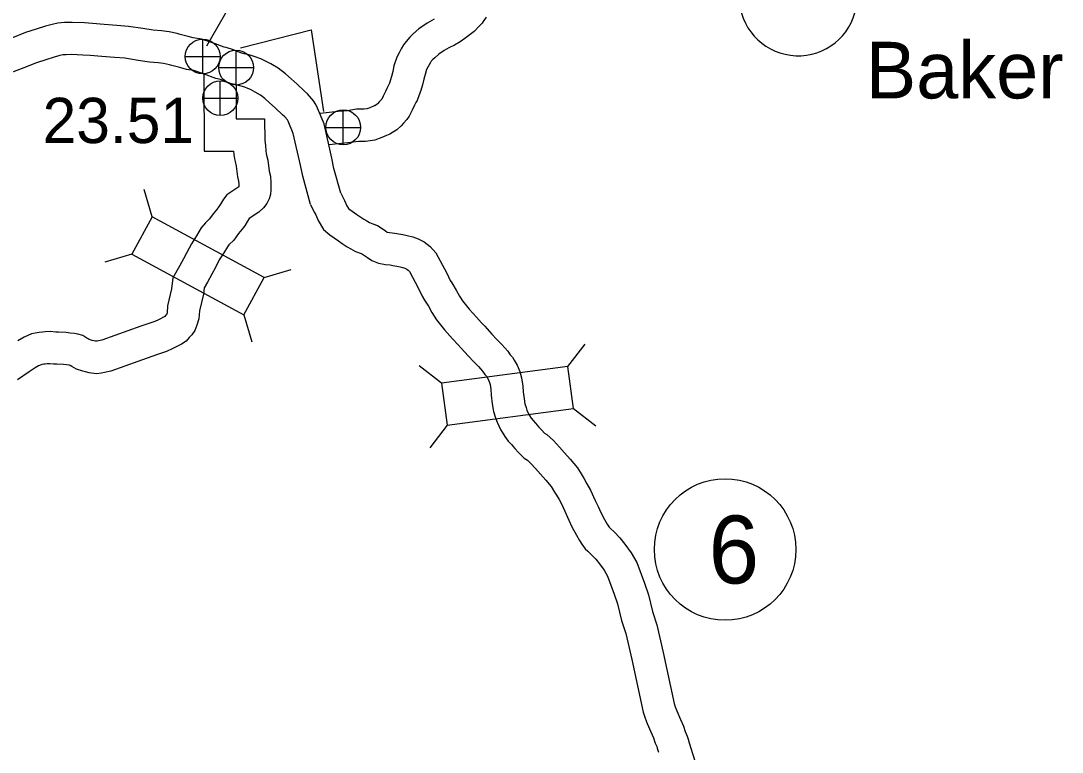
# Model space of a CAD drawing. Extents: x -939622 to -934245, y 1383184 to 1385301.
# Drawn here: x -934975.59 to -934946.45, y 1384037.35 to 1384057.82 of the extents above; entities that cross this region are included whole.
import ezdxf

# ---------------------------------------------------------------- set-up
doc = ezdxf.new("R2010")
doc.units = 0
for name, color, linetype in [('Level 10', 7, 'Continuous'), ('Level 15', 7, 'Continuous'), ('Level 20', 7, 'Continuous'), ('Level 24', 7, 'Continuous'), ('Level 25', 7, 'Continuous'), ('Level 26', 7, 'Continuous'), ('Level 27', 7, 'Continuous')]:
    doc.layers.add(name, color=color, linetype=linetype)

msp = doc.modelspace()

# ---------------------------------------------------------------- linework, layer by layer
at = {"layer": 'Level 10'}
for points in [[(-934962.572, 1384057.922), (-934962.654, 1384057.802), (-934962.687, 1384057.756), (-934962.768, 1384057.667), (-934962.908, 1384057.52), (-934963.053, 1384057.406), (-934963.172, 1384057.318), (-934963.298, 1384057.225), (-934963.46, 1384057.132), (-934963.619, 1384057.06), (-934963.745, 1384056.988), (-934963.898, 1384056.881), (-934964.01, 1384056.784), (-934964.064, 1384056.733), (-934964.107, 1384056.685), (-934964.133, 1384056.647), (-934964.171, 1384056.585), (-934964.207, 1384056.516), (-934964.239, 1384056.454), (-934964.282, 1384056.319), (-934964.313, 1384056.183), (-934964.354, 1384056.029), (-934964.396, 1384055.871), (-934964.443, 1384055.743), (-934964.506, 1384055.592), (-934964.538, 1384055.529), (-934964.573, 1384055.453), (-934964.643, 1384055.313), (-934964.725, 1384055.145), (-934964.796, 1384055.053), (-934964.887, 1384054.956), (-934964.949, 1384054.879), (-934965.072, 1384054.767), (-934965.271, 1384054.641), (-934965.356, 1384054.606), (-934965.488, 1384054.55), (-934965.689, 1384054.475), (-934965.947, 1384054.44), (-934966.13, 1384054.443), (-934966.215, 1384054.428), (-934966.359, 1384054.408), (-934966.624, 1384054.384), (-934966.963, 1384054.348)], [(-934964.029, 1384057.863), (-934964.227, 1384057.749), (-934964.452, 1384057.592), (-934964.617, 1384057.45), (-934964.712, 1384057.358), (-934964.814, 1384057.243), (-934964.884, 1384057.143), (-934964.954, 1384057.031), (-934965.009, 1384056.925), (-934965.074, 1384056.796), (-934965.151, 1384056.558), (-934965.187, 1384056.399), (-934965.224, 1384056.259), (-934965.255, 1384056.14), (-934965.281, 1384056.07), (-934965.321, 1384055.975), (-934965.348, 1384055.923), (-934965.386, 1384055.838), (-934965.449, 1384055.713), (-934965.491, 1384055.628), (-934965.566, 1384055.548), (-934965.605, 1384055.499), (-934965.621, 1384055.485), (-934965.686, 1384055.443), (-934965.703, 1384055.436), (-934965.823, 1384055.385), (-934965.91, 1384055.353), (-934965.999, 1384055.341), (-934966.199, 1384055.344), (-934966.354, 1384055.318), (-934966.462, 1384055.302), (-934966.712, 1384055.28), (-934967.214, 1384055.227)], [(-934970.47, 1384056.325), (-934970.46, 1384054.166), (-934969.637, 1384054.172), (-934969.632, 1384054.081), (-934969.612, 1384053.958), (-934969.599, 1384053.878), (-934969.567, 1384053.752), (-934969.53, 1384053.452), (-934969.501, 1384053.329), (-934969.494, 1384053.244), (-934969.494, 1384053.174), (-934969.494, 1384053.171), (-934969.824, 1384052.945), (-934969.923, 1384052.822), (-934970.007, 1384052.688), (-934970.067, 1384052.593), (-934970.078, 1384052.576), (-934970.205, 1384052.426), (-934970.32, 1384052.268), (-934970.428, 1384052.161), (-934970.546, 1384052.026), (-934970.681, 1384051.796), (-934970.821, 1384051.576), (-934970.946, 1384051.332), (-934971.038, 1384051.161), (-934971.157, 1384050.951), (-934971.342, 1384050.626), (-934971.372, 1384050.314), (-934971.484, 1384049.844), (-934971.501, 1384049.647), (-934971.518, 1384049.591), (-934971.519, 1384049.589), (-934971.54, 1384049.568), (-934971.565, 1384049.539), (-934971.744, 1384049.447), (-934971.841, 1384049.404), (-934972.034, 1384049.342), (-934972.233, 1384049.268), (-934973.322, 1384048.879), (-934973.417, 1384048.859), (-934973.457, 1384048.852), (-934973.479, 1384048.849), (-934973.516, 1384048.854), (-934973.548, 1384048.862), (-934973.596, 1384048.875), (-934973.68, 1384048.903), (-934973.708, 1384048.918), (-934973.743, 1384048.941), (-934973.86, 1384049.011), (-934973.998, 1384049.047), (-934974.095, 1384049.068), (-934974.214, 1384049.081), (-934974.328, 1384049.094), (-934974.537, 1384049.104), (-934974.611, 1384049.109), (-934974.772, 1384049.122), (-934974.911, 1384049.112), (-934974.986, 1384049.108), (-934975.077, 1384049.098), (-934975.189, 1384049.078), (-934975.293, 1384049.055), (-934975.499, 1384048.968), (-934975.677, 1384048.863)], [(-934969.568, 1384056.02), (-934969.564, 1384055.072), (-934968.775, 1384055.078), (-934968.768, 1384054.464), (-934968.744, 1384054.331), (-934968.736, 1384054.177), (-934968.724, 1384054.102), (-934968.717, 1384054.062), (-934968.68, 1384053.918), (-934968.643, 1384053.611), (-934968.609, 1384053.47), (-934968.595, 1384053.284), (-934968.594, 1384053.185), (-934968.593, 1384053.089), (-934968.605, 1384052.955), (-934968.646, 1384052.836), (-934968.708, 1384052.707), (-934968.798, 1384052.586), (-934968.931, 1384052.466), (-934969.199, 1384052.282), (-934969.246, 1384052.208), (-934969.316, 1384052.096), (-934969.363, 1384052.029), (-934969.497, 1384051.869), (-934969.636, 1384051.681), (-934969.771, 1384051.545), (-934969.813, 1384051.497), (-934969.913, 1384051.327), (-934970.039, 1384051.129), (-934970.149, 1384050.913), (-934970.25, 1384050.727), (-934970.373, 1384050.507), (-934970.465, 1384050.347), (-934970.482, 1384050.165), (-934970.593, 1384049.7), (-934970.613, 1384049.476), (-934970.666, 1384049.302), (-934970.724, 1384049.148), (-934970.81, 1384049.027), (-934970.88, 1384048.955), (-934970.969, 1384048.855), (-934971.092, 1384048.771), (-934971.354, 1384048.635), (-934971.52, 1384048.561), (-934971.74, 1384048.491), (-934971.924, 1384048.423), (-934973.076, 1384048.011), (-934973.251, 1384047.974), (-934973.332, 1384047.961), (-934973.477, 1384047.943), (-934973.681, 1384047.967), (-934973.781, 1384047.993), (-934973.859, 1384048.014), (-934974.035, 1384048.073), (-934974.164, 1384048.141), (-934974.212, 1384048.172), (-934974.241, 1384048.179), (-934974.314, 1384048.187), (-934974.399, 1384048.196), (-934974.587, 1384048.206), (-934974.675, 1384048.211), (-934974.778, 1384048.219), (-934974.855, 1384048.214), (-934974.912, 1384048.211), (-934974.947, 1384048.207), (-934975.009, 1384048.196), (-934975.019, 1384048.194), (-934975.094, 1384048.162), (-934975.195, 1384048.102), (-934975.359, 1384047.991), (-934975.684, 1384047.77)]]:
    msp.add_lwpolyline(points, dxfattribs=at)
at = {"layer": 'Level 15'}
for points in [[(-934969.906, 1384057.079), (-934970.177, 1384057.185), (-934970.535, 1384057.301), (-934970.767, 1384057.339), (-934970.909, 1384057.377), (-934971.137, 1384057.438), (-934971.222, 1384057.46), (-934971.445, 1384057.509), (-934971.656, 1384057.539), (-934971.891, 1384057.557), (-934972.174, 1384057.599), (-934972.576, 1384057.663), (-934972.903, 1384057.691), (-934973.257, 1384057.714), (-934973.589, 1384057.744), (-934973.809, 1384057.757), (-934974.159, 1384057.772), (-934974.37, 1384057.77), (-934974.555, 1384057.752), (-934974.712, 1384057.718), (-934974.905, 1384057.666), (-934975.161, 1384057.588), (-934975.465, 1384057.488), (-934975.83, 1384057.339)], [(-934967.107, 1384054.934), (-934967.29, 1384055.375), (-934967.338, 1384055.477), (-934967.401, 1384055.581), (-934967.572, 1384055.778), (-934967.666, 1384055.856), (-934967.863, 1384056.046), (-934968.029, 1384056.191), (-934968.186, 1384056.338), (-934968.392, 1384056.488), (-934968.601, 1384056.613), (-934968.769, 1384056.698), (-934968.88, 1384056.752), (-934969.032, 1384056.811), (-934969.179, 1384056.857), (-934969.376, 1384056.906), (-934969.438, 1384056.921), (-934969.538, 1384056.956), (-934969.637, 1384057.008), (-934969.846, 1384057.07), (-934969.906, 1384057.079)], [(-934970.136, 1384056.203), (-934970.48, 1384056.337), (-934970.749, 1384056.424), (-934970.957, 1384056.459), (-934971.14, 1384056.507), (-934971.369, 1384056.568), (-934971.435, 1384056.586), (-934971.603, 1384056.623), (-934971.753, 1384056.643), (-934971.992, 1384056.662), (-934972.311, 1384056.709), (-934972.685, 1384056.769), (-934972.971, 1384056.794), (-934973.326, 1384056.817), (-934973.655, 1384056.846), (-934973.855, 1384056.858), (-934974.173, 1384056.872), (-934974.322, 1384056.87), (-934974.418, 1384056.861), (-934974.501, 1384056.843), (-934974.655, 1384056.801), (-934974.889, 1384056.73), (-934975.154, 1384056.642), (-934975.505, 1384056.5), (-934975.896, 1384056.356)], [(-934967.968, 1384054.661), (-934968.113, 1384055.011), (-934968.132, 1384055.05), (-934968.203, 1384055.132), (-934968.267, 1384055.185), (-934968.471, 1384055.382), (-934968.632, 1384055.523), (-934968.761, 1384055.643), (-934968.888, 1384055.736), (-934969.035, 1384055.824), (-934969.17, 1384055.892), (-934969.24, 1384055.926), (-934969.329, 1384055.961), (-934969.423, 1384055.99), (-934969.594, 1384056.033), (-934969.694, 1384056.058), (-934969.895, 1384056.128), (-934969.977, 1384056.17), (-934970.04, 1384056.189), (-934970.136, 1384056.203)], [(-934966.64, 1384052.997), (-934966.831, 1384053.683), (-934966.892, 1384053.972), (-934967.107, 1384054.934)], [(-934967.487, 1384052.681), (-934967.705, 1384053.469), (-934967.771, 1384053.78), (-934967.968, 1384054.661)], [(-934966.64, 1384052.997), (-934966.584, 1384052.878), (-934966.531, 1384052.786), (-934966.468, 1384052.638), (-934966.422, 1384052.561), (-934966.391, 1384052.534), (-934966.195, 1384052.398), (-934966.109, 1384052.338), (-934965.992, 1384052.266), (-934965.907, 1384052.216), (-934965.836, 1384052.176), (-934965.741, 1384052.138), (-934965.615, 1384052.088), (-934965.482, 1384052.002), (-934965.387, 1384051.937), (-934965.338, 1384051.903), (-934965.335, 1384051.902), (-934965.273, 1384051.891), (-934965.128, 1384051.878), (-934965.019, 1384051.857), (-934964.903, 1384051.838), (-934964.778, 1384051.81), (-934964.622, 1384051.774), (-934964.475, 1384051.713), (-934964.302, 1384051.63), (-934964.141, 1384051.498), (-934963.982, 1384051.327), (-934963.676, 1384050.753), (-934963.576, 1384050.548), (-934963.536, 1384050.484), (-934963.407, 1384050.28), (-934963.319, 1384050.114), (-934963.232, 1384049.982), (-934963.046, 1384049.75), (-934962.844, 1384049.52), (-934962.701, 1384049.364), (-934962.611, 1384049.27), (-934962.41, 1384049.049), (-934962.272, 1384048.898), (-934962.135, 1384048.763), (-934961.965, 1384048.57), (-934961.896, 1384048.472), (-934961.839, 1384048.404), (-934961.784, 1384048.319), (-934961.708, 1384048.185), (-934961.632, 1384048.003), (-934961.579, 1384047.828), (-934961.549, 1384047.595), (-934961.538, 1384047.436), (-934961.512, 1384047.238), (-934961.486, 1384047.096), (-934961.455, 1384046.995), (-934961.43, 1384046.926), (-934961.374, 1384046.801), (-934961.308, 1384046.695), (-934961.261, 1384046.633), (-934961.19, 1384046.554), (-934961.099, 1384046.449), (-934961.017, 1384046.359), (-934960.938, 1384046.281), (-934960.871, 1384046.237), (-934960.684, 1384046.072), (-934960.522, 1384045.891), (-934960.376, 1384045.732), (-934960.217, 1384045.549), (-934960.019, 1384045.311), (-934959.887, 1384045.094), (-934959.833, 1384045.003), (-934959.751, 1384044.865), (-934959.653, 1384044.685), (-934959.519, 1384044.396), (-934959.438, 1384044.222), (-934959.362, 1384044.055), (-934959.26, 1384043.861), (-934959.186, 1384043.734), (-934959.153, 1384043.68), (-934959.129, 1384043.649), (-934959.102, 1384043.623), (-934958.985, 1384043.508), (-934958.833, 1384043.351), (-934958.687, 1384043.172), (-934958.513, 1384042.931), (-934958.357, 1384042.658), (-934958.144, 1384042.077), (-934958.032, 1384041.756), (-934957.915, 1384041.289), (-934957.792, 1384040.914), (-934957.618, 1384040.138), (-934957.312, 1384038.709), (-934957.284, 1384038.623), (-934957.235, 1384038.508), (-934957.133, 1384038.268), (-934957.054, 1384038.077), (-934957.001, 1384037.934), (-934956.946, 1384037.803), (-934956.922, 1384037.717), (-934956.891, 1384037.613)], [(-934967.487, 1384052.681), (-934967.383, 1384052.463), (-934967.339, 1384052.386), (-934967.271, 1384052.227), (-934967.121, 1384051.979), (-934966.949, 1384051.825), (-934966.708, 1384051.658), (-934966.603, 1384051.586), (-934966.457, 1384051.495), (-934966.356, 1384051.436), (-934966.224, 1384051.361), (-934966.073, 1384051.302), (-934966.031, 1384051.285), (-934965.979, 1384051.251), (-934965.895, 1384051.195), (-934965.771, 1384051.108), (-934965.583, 1384051.031), (-934965.387, 1384050.998), (-934965.256, 1384050.986), (-934965.179, 1384050.971), (-934965.074, 1384050.954), (-934964.977, 1384050.933), (-934964.9, 1384050.914), (-934964.843, 1384050.891), (-934964.789, 1384050.865), (-934964.758, 1384050.84), (-934964.72, 1384050.799), (-934964.478, 1384050.344), (-934964.363, 1384050.108), (-934964.296, 1384050.003), (-934964.187, 1384049.829), (-934964.095, 1384049.656), (-934963.961, 1384049.452), (-934963.735, 1384049.171), (-934963.514, 1384048.919), (-934963.358, 1384048.749), (-934963.269, 1384048.656), (-934963.075, 1384048.443), (-934962.921, 1384048.274), (-934962.789, 1384048.144), (-934962.673, 1384048.012), (-934962.61, 1384047.922), (-934962.565, 1384047.87), (-934962.555, 1384047.853), (-934962.517, 1384047.788), (-934962.48, 1384047.698), (-934962.462, 1384047.639), (-934962.445, 1384047.505), (-934962.434, 1384047.345), (-934962.401, 1384047.098), (-934962.362, 1384046.885), (-934962.309, 1384046.709), (-934962.263, 1384046.585), (-934962.171, 1384046.379), (-934962.051, 1384046.184), (-934961.955, 1384046.059), (-934961.865, 1384045.957), (-934961.771, 1384045.851), (-934961.667, 1384045.736), (-934961.507, 1384045.578), (-934961.419, 1384045.52), (-934961.319, 1384045.432), (-934961.189, 1384045.287), (-934961.048, 1384045.132), (-934960.902, 1384044.965), (-934960.754, 1384044.787), (-934960.659, 1384044.631), (-934960.606, 1384044.542), (-934960.533, 1384044.42), (-934960.458, 1384044.281), (-934960.335, 1384044.016), (-934960.256, 1384043.846), (-934960.171, 1384043.658), (-934960.047, 1384043.424), (-934959.96, 1384043.274), (-934959.897, 1384043.172), (-934959.801, 1384043.046), (-934959.727, 1384042.976), (-934959.623, 1384042.874), (-934959.506, 1384042.753), (-934959.401, 1384042.624), (-934959.271, 1384042.444), (-934959.176, 1384042.277), (-934958.991, 1384041.774), (-934958.895, 1384041.499), (-934958.781, 1384041.039), (-934958.661, 1384040.674), (-934958.497, 1384039.945), (-934958.182, 1384038.473), (-934958.127, 1384038.306), (-934958.063, 1384038.156), (-934957.963, 1384037.92), (-934957.893, 1384037.75), (-934957.839, 1384037.604), (-934957.798, 1384037.507), (-934957.786, 1384037.465), (-934957.753, 1384037.353)], [(-934956.892, 1384037.617), (-934956.232, 1384035.501)]]:
    msp.add_lwpolyline(points, dxfattribs=at)
at = {"layer": 'Level 20'}
for p, q in [((-934971.918, 1384052.334), (-934972.143, 1384053.093)), ((-934972.484, 1384051.289), (-934973.244, 1384051.064)), ((-934968.785, 1384050.633), (-934968.026, 1384050.858)), ((-934969.352, 1384049.589), (-934969.127, 1384048.83)), ((-934960.287, 1384048.142), (-934959.805, 1384048.771)), ((-934963.821, 1384047.677), (-934964.449, 1384048.159)), ((-934960.132, 1384046.964), (-934959.504, 1384046.482)), ((-934963.666, 1384046.499), (-934964.148, 1384045.87))]:
    msp.add_line(p, q, dxfattribs=at)
for points in [[(-934968.785, 1384050.633), (-934971.918, 1384052.334), (-934972.484, 1384051.289), (-934969.352, 1384049.589)], [(-934963.666, 1384046.499), (-934960.132, 1384046.964), (-934960.287, 1384048.142), (-934963.821, 1384047.677)]]:
    msp.add_lwpolyline(points, close=True, dxfattribs=at)
at = {"layer": 'Level 24'}
msp.add_arc((-934953.84, 1384058.489), 1.65, 185.7106, 349.5923, dxfattribs=at)
at = {"layer": 'Level 25'}
for p, q in [((-934969.447, 1384057.058), (-934967.464, 1384057.563)), ((-934967.464, 1384057.563), (-934967.127, 1384055.277))]:
    msp.add_line(p, q, dxfattribs=at)
msp.add_lwpolyline([(-934970.282, 1384059.136), (-934969.588, 1384058.528), (-934970.398, 1384057.109)], dxfattribs=at)
at = {"layer": 'Level 26'}
for p, q in [((-934970.504, 1384056.331), (-934970.504, 1384057.306)), ((-934970.992, 1384056.818), (-934970.017, 1384056.818)), ((-934969.569, 1384056.021), (-934969.569, 1384056.996)), ((-934970.057, 1384056.508), (-934969.082, 1384056.508)), ((-934970.01, 1384055.166), (-934970.01, 1384056.141)), ((-934970.498, 1384055.653), (-934969.523, 1384055.653)), ((-934966.571, 1384054.349), (-934966.571, 1384055.324)), ((-934967.058, 1384054.836), (-934966.083, 1384054.836))]:
    msp.add_line(p, q, dxfattribs=at)
for centre in [(-934970.504, 1384056.818), (-934969.569, 1384056.508), (-934970.01, 1384055.653), (-934966.571, 1384054.836)]:
    msp.add_circle(centre, 0.487, dxfattribs=at)
at = {"layer": 'Level 27'}
msp.add_circle((-934955.886, 1384043.023), 1.98, dxfattribs=at)

# ---------------------------------------------------------------- texts
at = {"layer": 'Level 24'}
msp.add_text('Baker', height=1.584, dxfattribs=at).set_placement((-934951.952, 1384055.646))
at = {"layer": 'Level 25'}
msp.add_text('23.51', height=1.2672, dxfattribs=at).set_placement((-934974.984, 1384054.396))
at = {"layer": 'Level 27'}
msp.add_text('6', height=1.901, dxfattribs=at).set_placement((-934956.347, 1384042.072))

doc.saveas('drawing.dxf')
